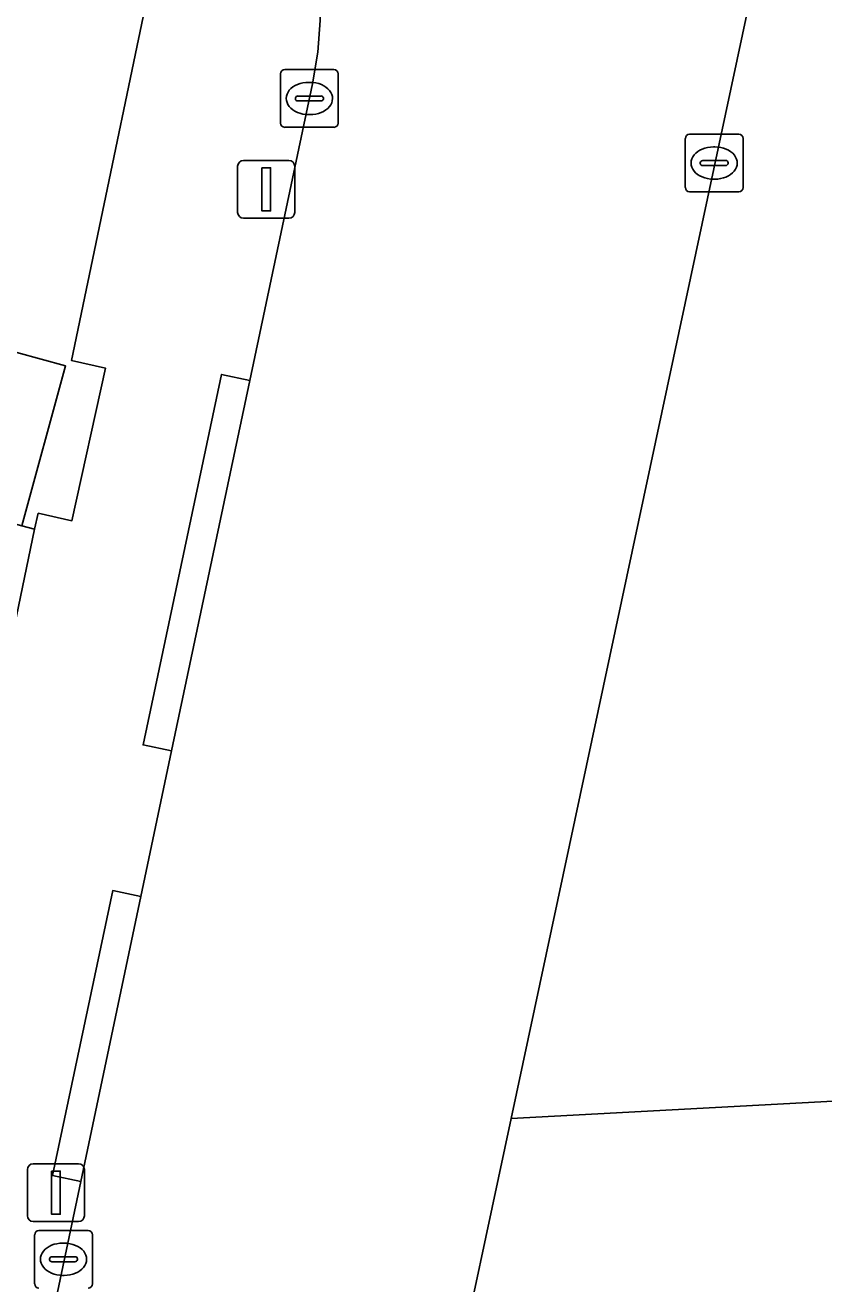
# Model space of a CAD drawing. Extents: x 161248 to 161848, y 384871 to 385383.
# Drawn here: x 161705.19 to 161719.05, y 385065.04 to 385086.87 of the extents above; entities that cross this region are included whole.
import ezdxf

# ---------------------------------------------------------------- set-up
doc = ezdxf.new("R2010")
doc.units = 0
for name, color, linetype in [('IMGEO_Erf', 7, 'Continuous'), ('IMGEO_Hek', 7, 'Continuous'), ('IMGEO_Kolk', 7, 'Continuous'), ('IMGEO_Lichtmast', 7, 'Continuous'), ('IMGEO_Pand', 7, 'Continuous'), ('IMGEO_Parkeervlak_open', 7, 'Continuous'), ('IMGEO_Rijbaan_lokaal_open', 7, 'Continuous'), ('IMGEO_Voetpad_open', 7, 'Continuous')]:
    doc.layers.add(name, color=color, linetype=linetype)

msp = doc.modelspace()

# ---------------------------------------------------------------- linework, layer by layer
at = {"layer": 'IMGEO_Erf'}
msp.add_lwpolyline([(161707.725, 385089.351), (161694.886, 385093.053), (161694.8, 385092.745), (161693.259, 385093.174), (161692.116, 385089.073), (161691.294, 385089.125), (161691.1, 385088.429), (161687.699, 385088.644), (161686.286, 385083.569), (161686.225, 385083.351), (161691.078, 385082.026), (161691.283, 385081.97), (161698.188, 385080.085), (161700.058, 385079.574), (161700.815, 385082.347), (161705.891, 385080.961), (161705.134, 385078.188), (161705.35, 385078.129), (161705.415, 385078.403), (161706.001, 385078.274), (161706.582, 385080.923), (161705.996, 385081.052)], close=True, dxfattribs=at)
at = {"layer": 'IMGEO_Hek'}
msp.add_lwpolyline([(161705.35, 385078.129), (161705.415, 385078.403), (161706.001, 385078.274), (161706.582, 385080.923), (161705.996, 385081.052), (161707.725, 385089.351)], dxfattribs=at)
at = {"layer": 'IMGEO_Kolk'}
for p, q in [((161709.695, 385086.098), (161710.547, 385086.098)), ((161709.62, 385085.172), (161709.62, 385086.024)), ((161710.108, 385085.878), (161710.133, 385085.878)), ((161710.621, 385086.024), (161710.621, 385085.172)), ((161709.879, 385085.592), (161709.879, 385085.604)), ((161710.317, 385085.555), (161709.919, 385085.555)), ((161709.922, 385085.641), (161710.32, 385085.641)), ((161710.363, 385085.604), (161710.363, 385085.592)), ((161710.131, 385085.318), (161710.106, 385085.318)), ((161710.547, 385085.098), (161709.695, 385085.098)), ((161716.643, 385084.052), (161716.643, 385084.904)), ((161716.718, 385084.978), (161717.57, 385084.978)), ((161717.644, 385084.904), (161717.644, 385084.052)), ((161717.131, 385084.758), (161717.156, 385084.758)), ((161716.902, 385084.472), (161716.902, 385084.484)), ((161717.34, 385084.435), (161716.942, 385084.435)), ((161716.945, 385084.521), (161717.343, 385084.521)), ((161717.386, 385084.484), (161717.386, 385084.472)), ((161717.154, 385084.198), (161717.129, 385084.198)), ((161717.57, 385083.978), (161716.718, 385083.978)), ((161705.354, 385065.039), (161705.354, 385065.891)), ((161705.429, 385065.965), (161706.281, 385065.965)), ((161706.355, 385065.891), (161706.355, 385065.039)), ((161705.842, 385065.745), (161705.867, 385065.745)), ((161705.613, 385065.459), (161705.613, 385065.471)), ((161706.051, 385065.422), (161705.653, 385065.422)), ((161705.656, 385065.508), (161706.054, 385065.508)), ((161706.097, 385065.471), (161706.097, 385065.459)), ((161705.865, 385065.185), (161705.84, 385065.185))]:
    msp.add_line(p, q, dxfattribs=at)
for points in [[(161709.695, 385086.098), (161710.547, 385086.098)], [(161709.62, 385085.172), (161709.62, 385086.024)], [(161710.621, 385086.024), (161710.621, 385085.172)], [(161710.547, 385085.098), (161709.695, 385085.098)], [(161716.643, 385084.052), (161716.643, 385084.904)], [(161716.718, 385084.978), (161717.57, 385084.978)], [(161717.644, 385084.904), (161717.644, 385084.052)], [(161717.57, 385083.978), (161716.718, 385083.978)], [(161705.354, 385065.039), (161705.354, 385065.891)], [(161705.429, 385065.965), (161706.281, 385065.965)], [(161706.355, 385065.891), (161706.355, 385065.039)]]:
    msp.add_lwpolyline(points, dxfattribs=at)
for centre, radius, start, end in [((161709.697, 385086.022), 0.0765, 91.552, 178.448), ((161709.697, 385086.022), 0.0765, 91.552, 178.448), ((161710.545, 385086.022), 0.0765, 1.552, 88.448), ((161710.545, 385086.022), 0.0765, 1.552, 88.448), ((161709.919, 385085.601), 0.0403, 85.8775, 175.7526), ((161709.916, 385085.591), 0.0366, 178.938, 274.7102), ((161710.32, 385085.598), 0.043, 264.8664, 352.4533), ((161710.324, 385085.603), 0.0386, 1.7309, 96.639), ((161709.697, 385085.174), 0.0765, 181.552, 268.448), ((161709.697, 385085.174), 0.0765, 181.552, 268.448), ((161710.545, 385085.174), 0.0765, 271.552, 358.448), ((161710.545, 385085.174), 0.0765, 271.552, 358.448), ((161716.72, 385084.902), 0.0765, 91.552, 178.448), ((161716.72, 385084.902), 0.0765, 91.552, 178.448), ((161717.568, 385084.902), 0.0765, 1.552, 88.448), ((161717.568, 385084.902), 0.0765, 1.552, 88.448), ((161716.942, 385084.481), 0.0403, 85.8775, 175.7526), ((161716.939, 385084.471), 0.0366, 178.938, 274.7102), ((161717.343, 385084.478), 0.043, 264.8664, 352.4533), ((161717.347, 385084.483), 0.0386, 1.7309, 96.639), ((161716.72, 385084.054), 0.0765, 181.552, 268.448), ((161716.72, 385084.054), 0.0765, 181.552, 268.448), ((161717.568, 385084.054), 0.0765, 271.552, 358.448), ((161717.568, 385084.054), 0.0765, 271.552, 358.448), ((161705.431, 385065.889), 0.0765, 91.552, 178.448), ((161705.431, 385065.889), 0.0765, 91.552, 178.448), ((161706.279, 385065.889), 0.0765, 1.552, 88.448), ((161706.279, 385065.889), 0.0765, 1.552, 88.448), ((161705.653, 385065.468), 0.0403, 85.8775, 175.7526), ((161705.65, 385065.458), 0.0366, 178.938, 274.7102), ((161706.054, 385065.465), 0.043, 264.8664, 352.4533), ((161706.058, 385065.47), 0.0386, 1.7309, 96.639), ((161705.431, 385065.041), 0.0765, 181.552, 268.448), ((161705.431, 385065.041), 0.0765, 181.552, 268.448), ((161706.279, 385065.041), 0.0765, 271.552, 358.448), ((161706.279, 385065.041), 0.0765, 271.552, 358.448)]:
    msp.add_arc(centre, radius, start, end, dxfattribs=at)
for centre, major_axis, ratio, start_param, end_param in [((161710.107, 385085.598), (-0.387, 0.002), 0.722429, 4.712389, 7.853982), ((161710.132, 385085.598), (-0.39, 0.002), 0.717154, 1.570796, 4.712389), ((161717.13, 385084.478), (-0.387, 0.002), 0.722429, 4.712389, 7.853982), ((161717.155, 385084.478), (-0.39, 0.002), 0.717154, 1.570796, 4.712389), ((161705.841, 385065.465), (-0.387, 0.002), 0.722429, 4.712389, 7.853982), ((161705.866, 385065.465), (-0.39, 0.002), 0.717154, 1.570796, 4.712389)]:
    msp.add_ellipse(centre, major_axis=major_axis, ratio=ratio, start_param=start_param, end_param=end_param, dxfattribs=at)
at = {"layer": 'IMGEO_Lichtmast'}
for p, q in [((161708.876, 385083.622), (161708.876, 385084.422)), ((161708.876, 385084.422), (161708.876, 385083.622)), ((161708.976, 385084.522), (161709.766, 385084.522)), ((161709.766, 385084.522), (161708.976, 385084.522)), ((161709.866, 385084.422), (161709.866, 385083.622)), ((161709.866, 385083.622), (161709.866, 385084.422)), ((161709.766, 385083.522), (161708.976, 385083.522)), ((161708.976, 385083.522), (161709.766, 385083.522)), ((161705.327, 385067.12), (161706.117, 385067.12)), ((161706.117, 385067.12), (161705.327, 385067.12)), ((161705.227, 385066.22), (161705.227, 385067.02)), ((161705.227, 385067.02), (161705.227, 385066.22)), ((161706.217, 385067.02), (161706.217, 385066.22)), ((161706.217, 385066.22), (161706.217, 385067.02)), ((161706.117, 385066.12), (161705.327, 385066.12)), ((161705.327, 385066.12), (161706.117, 385066.12))]:
    msp.add_line(p, q, dxfattribs=at)
for points in [[(161709.296, 385084.397), (161709.446, 385084.397), (161709.446, 385083.647), (161709.296, 385083.647), (161709.296, 385084.397)], [(161705.647, 385066.995), (161705.797, 385066.995), (161705.797, 385066.245), (161705.647, 385066.245), (161705.647, 385066.995)]]:
    msp.add_lwpolyline(points, dxfattribs=at)
for centre, start, end in [((161708.976, 385084.422), 90, 180), ((161708.976, 385084.422), 90, 180), ((161709.766, 385084.422), 0, 90), ((161709.766, 385084.422), 360, 90), ((161708.976, 385083.622), 180, 270), ((161708.976, 385083.622), 180, 270), ((161709.766, 385083.622), 270, 0), ((161709.766, 385083.622), 270, 0), ((161705.327, 385067.02), 90, 180), ((161705.327, 385067.02), 90, 180), ((161706.117, 385067.02), 0, 90), ((161706.117, 385067.02), 360, 90), ((161705.327, 385066.22), 180, 270), ((161705.327, 385066.22), 180, 270), ((161706.117, 385066.22), 270, 0), ((161706.117, 385066.22), 270, 0)]:
    msp.add_arc(centre, 0.1, start, end, dxfattribs=at)
at = {"layer": 'IMGEO_Pand'}
for points in [[(161700.058, 385079.574), (161705.134, 385078.188), (161705.891, 385080.961), (161700.815, 385082.347)], [(161705.35, 385078.129), (161705.134, 385078.188), (161700.058, 385079.574), (161698.188, 385080.085), (161697.038, 385075.832), (161704.441, 385073.771)]]:
    msp.add_lwpolyline(points, close=True, dxfattribs=at)
at = {"layer": 'IMGEO_Parkeervlak_open'}
msp.add_lwpolyline([(161732.316, 385068.912), (161713.621, 385067.908), (161711.46, 385057.779), (161733.036, 385058.72)], close=True, dxfattribs=at)
at = {"layer": 'IMGEO_Rijbaan_lokaal_open'}
for points in [[(161724.372, 385108.099), (161723.047, 385104.286), (161718.737, 385091.888), (161713.621, 385067.908), (161732.316, 385068.912), (161731.901, 385074.781), (161720.049, 385073.912), (161719.336, 385083.638), (161731.214, 385084.509), (161730.886, 385089.156), (161720.907, 385088.424), (161720.448, 385094.687), (161730.444, 385095.419), (161730.273, 385097.834)], [(161700.158, 385004.616), (161701.87, 385012.717), (161702.148, 385014.035), (161704.227, 385023.875), (161705.595, 385030.288), (161707.807, 385040.656), (161710.048, 385051.158), (161711.46, 385057.779), (161713.621, 385067.908), (161718.737, 385091.888), (161723.047, 385104.286)], [(161697.639, 385095.416), (161705.809, 385093.105), (161706.222, 385092.971), (161706.735, 385092.759), (161707.226, 385092.501), (161707.693, 385092.201), (161708.131, 385091.86), (161708.537, 385091.482), (161708.907, 385091.068), (161709.239, 385090.623), (161709.53, 385090.151), (161709.777, 385089.654), (161709.98, 385089.137), (161710.135, 385088.604), (161710.242, 385088.06), (161710.299, 385087.508), (161710.308, 385086.953), (161710.267, 385086.4), (161710.176, 385085.852), (161709.086, 385080.709), (161707.731, 385074.281), (161707.198, 385071.757), (161706.154, 385066.816), (161704.242, 385057.766)]]:
    msp.add_lwpolyline(points, dxfattribs=at)
at = {"layer": 'IMGEO_Voetpad_open'}
for points in [[(161694.886, 385093.053), (161707.725, 385089.351), (161705.996, 385081.052), (161706.582, 385080.923), (161706.001, 385078.274), (161705.415, 385078.403), (161705.35, 385078.129), (161704.441, 385073.771)], [(161704.242, 385057.766), (161706.154, 385066.816), (161705.665, 385066.919), (161706.709, 385071.86), (161707.198, 385071.757), (161707.731, 385074.281), (161707.235, 385074.385), (161708.597, 385080.812), (161709.086, 385080.709), (161710.176, 385085.852), (161710.267, 385086.4), (161710.308, 385086.953)]]:
    msp.add_lwpolyline(points, dxfattribs=at)
for points in [[(161707.731, 385074.281), (161709.086, 385080.709), (161708.597, 385080.812), (161707.235, 385074.385)], [(161706.154, 385066.816), (161707.198, 385071.757), (161706.709, 385071.86), (161705.665, 385066.919)]]:
    msp.add_lwpolyline(points, close=True, dxfattribs=at)

doc.saveas('drawing.dxf')
